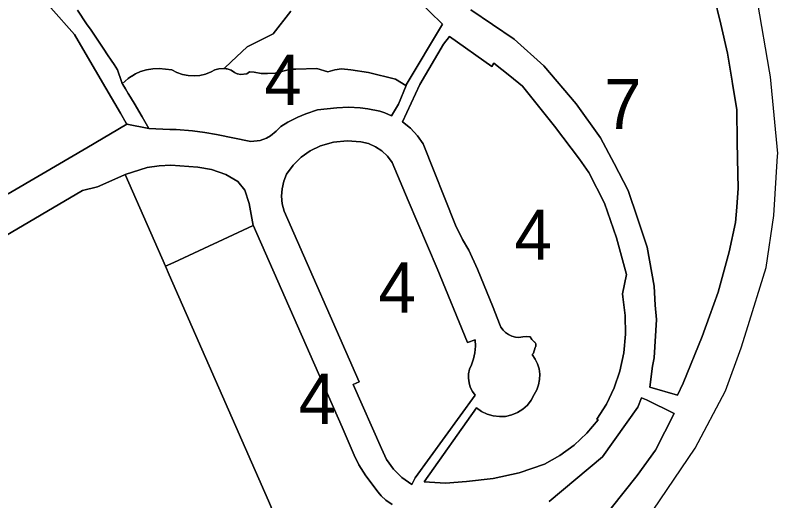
# Model space of a CAD drawing. Extents: x 598968 to 613553, y 4409678 to 4430833.
# Drawn here: x 608822.4 to 609004.5, y 4415419.2 to 4415535.2 of the extents above; entities that cross this region are included whole.
import ezdxf

# ---------------------------------------------------------------- set-up
doc = ezdxf.new("R2010")
doc.units = 0
for name, color, linetype in [('1', 7, 'Continuous'), ('ZONA 4. CASES UNIFAMILIRAS AÏLLADES EN PARCEL.LES', 7, 'Continuous'), ('ZONA 6. EDIFICIS DE PISOS_ AÏLLATS I EN PARCEL.LES', 7, 'Continuous'), ('ZONA 7. CONJUNTS AMB ORDENACIONS ESPECÍFIQUES', 7, 'Continuous')]:
    doc.layers.add(name, color=color, linetype=linetype)

msp = doc.modelspace()

# ---------------------------------------------------------------- linework, layer by layer
at = {"layer": '1'}
for points in [[(608918.1647, 4415539.2196), (608924.3652, 4415533.0938), (608915.6908, 4415518.5682), (608915.6263, 4415518.4527), (608915.7453, 4415518.3839), (608913.8654, 4415513.9839), (608912.1854, 4415511.1839), (608910.6191, 4415511.8561), (608909.4654, 4415512.2538), (608906.5283, 4415512.8254), (608904.7255, 4415513.0837), (608901.967, 4415513.2076), (608899.157, 4415513.083), (608894.5256, 4415512.5835), (608891.7856, 4415511.6635), (608889.8056, 4415510.8735), (608887.4257, 4415509.6635), (608885.8057, 4415508.6034), (608884.6457, 4415507.5034), (608883.3057, 4415506.4034), (608882.3458, 4415505.8234), (608880.8658, 4415505.2834), (608878.6179, 4415505.0099), (608870.4059, 4415506.7432), (608867.6089, 4415507.2046), (608864.726, 4415507.6231), (608860.746, 4415507.903), (608859.276, 4415507.873), (608854.2861, 4415508.1629), (608854.2661, 4415508.113), (608849.0361, 4415509.1528), (608839.4763, 4415503.5526), (608828.7064, 4415497.2324), (608820.6866, 4415492.5224)], [(608888.1656, 4415536.1331), (608883.9257, 4415530.7831), (608877.7057, 4415527.643), (608873.9258, 4415524.063), (608872.3623, 4415522.5658), (608872.7292, 4415522.3971), (608872.9458, 4415522.373), (608873.8958, 4415522.053), (608874.7558, 4415521.5531), (608875.3375, 4415521.2358), (608875.4158, 4415521.1931), (608876.1558, 4415521.0131), (608877.6858, 4415521.1931), (608878.2858, 4415521.6531), (608879.3857, 4415521.5732), (608881.0657, 4415521.3032), (608882.6357, 4415521.2732), (608884.4157, 4415521.3832), (608888.1556, 4415522.2833), (608889.3561, 4415522.3279), (608894.3456, 4415522.5134), (608896.9855, 4415521.6735), (608898.7155, 4415522.1235), (608900.3055, 4415522.3635), (608902.4755, 4415522.1736), (608906.6939, 4415521.4917), (608913.1353, 4415519.8938), (608915.6263, 4415518.4527), (608915.6908, 4415518.5682), (608924.3652, 4415533.0938), (608918.1647, 4415539.2196)], [(608989.225, 4415539.9616), (608990.8644, 4415533.025), (608992.5019, 4415526.1477), (608993.5944, 4415519.4453), (608993.6644, 4415518.7853), (608994.6944, 4415512.7154), (608994.7805, 4415504.8869), (608994.9542, 4415497.3055), (608995.0444, 4415493.9056), (608994.6758, 4415489.3363), (608994.3845, 4415485.7257), (608992.8745, 4415478.7058), (608990.2246, 4415469.0658), (608988.1646, 4415463.3059), (608986.4447, 4415458.5059), (608981.8847, 4415447.286), (608980.5216, 4415444.478), (608973.9248, 4415446.3358), (608974.5524, 4415451.3768), (608974.9848, 4415453.3858), (608975.5148, 4415462.4957), (608975.1848, 4415465.9856), (608974.9448, 4415470.4655), (608973.3147, 4415479.8154), (608971.0046, 4415486.7152), (608968.7748, 4415493.3751), (608965.3861, 4415499.7556), (608962.1148, 4415505.9149), (608956.3248, 4415514.0146), (608948.6349, 4415523.1044), (608941.475, 4415529.4942), (608931.1551, 4415536.5039)], [(608830.8506, 4415536.9663), (608836.4976, 4415530.6131), (608837.9562, 4415528.1323), (608841.4962, 4415522.0125), (608843.9857, 4415517.7723), (608847.4957, 4415511.7823), (608848.8623, 4415509.4496), (608849.0361, 4415509.1528), (608854.2661, 4415508.113), (608854.2861, 4415508.1629), (608852.9691, 4415510.3893), (608852.6272, 4415510.968), (608850.7261, 4415514.1827), (608849.5118, 4415516.2444), (608849.3359, 4415516.5426), (608848.6861, 4415517.6427), (608848.0264, 4415518.6756), (608847.9261, 4415518.8325), (608847.9146, 4415518.8665), (608847.748, 4415519.3573), (608846.7961, 4415522.1627), (608846.3738, 4415522.7924), (608845.97, 4415523.3946), (608845.2669, 4415524.4433), (608844.4159, 4415525.7125), (608843.504, 4415527.0725), (608840.4601, 4415531.6124), (608839.4083, 4415533.1811), (608837.2412, 4415536.4132)], [(608974.7386, 4415417.0121), (608984.7683, 4415431.8221), (608991.998, 4415445.472), (608995.7379, 4415455.7319), (608997.0117, 4415459.8522), (609001.6676, 4415474.9116), (609003.5375, 4415487.3914), (609004.4298, 4415501.6026), (609004.4674, 4415502.201), (609002.7174, 4415520.5104), (609002.4839, 4415521.8623), (608999.6873, 4415538.0499)], [(608753.5675, 4415443.4219), (608838.4463, 4415493.3628), (608841.9763, 4415494.2428), (608846.8762, 4415496.3929), (608848.4587, 4415497.1122), (608848.6362, 4415497.1929), (608853.8965, 4415498.7935), (608856.7032, 4415499.2309), (608859.5372, 4415499.4222), (608865.966, 4415498.9232), (608869.1859, 4415498.3533), (608872.6459, 4415497.1333), (608875.5109, 4415495.4784), (608877.1859, 4415493.4535), (608878.2058, 4415490.2235), (608879.1464, 4415485.0157), (608879.188, 4415485.0353), (608892.7461, 4415454.3591), (608900.421, 4415436.784), (608903.288, 4415430.1156), (608904.4404, 4415427.813), (608906.0613, 4415425.162), (608909.0075, 4415421.2784), (608909.7239, 4415420.3916), (608910.8608, 4415419.3959), (608912.4025, 4415418.3534)], [(608885.0576, 4415413.9588), (608882.8293, 4415419.2443), (608859.1528, 4415473.2184), (608858.2634, 4415475.246), (608848.6362, 4415497.1929), (608848.4587, 4415497.1122), (608846.8762, 4415496.3929), (608841.9763, 4415494.2428), (608838.4463, 4415493.3628), (608753.5675, 4415443.4219), (608761.8975, 4415432.1322), (608770.7774, 4415419.542), (608778.3673, 4415409.2728)], [(608949.8852, 4415419.0658), (608962.605, 4415429.7359), (608971.0249, 4415441.5772), (608971.9137, 4415443.8354), (608973.1549, 4415443.3359), (608979.7248, 4415440.116), (608975.2449, 4415431.3061), (608970.9149, 4415425.2861), (608964.6458, 4415417.489)], [(608964.6458, 4415417.489), (608970.9149, 4415425.2861), (608975.2449, 4415431.3061), (608979.7248, 4415440.116), (608973.1549, 4415443.3359), (608971.9137, 4415443.8354), (608971.0249, 4415441.5772), (608962.605, 4415429.7359), (608949.8852, 4415419.0658)]]:
    msp.add_lwpolyline(points, dxfattribs=at)
for points in [[(608940.4858, 4415520.7248), (608943.475, 4415518.2444), (608951.1499, 4415508.7096), (608957.0799, 4415500.8248), (608959.3149, 4415497.6749), (608963.0948, 4415490.3051), (608965.9398, 4415482.0502), (608968.3648, 4415473.2554), (608967.3549, 4415468.6454), (608967.4649, 4415467.9054), (608968.0311, 4415463.4809), (608968.1011, 4415459.0208), (608967.6739, 4415454.5806), (608966.7549, 4415450.2157), (608965.3636, 4415446.1884), (608963.5363, 4415442.3394), (608961.295, 4415438.7157), (608961.595, 4415438.5957), (608958.8857, 4415435.3743), (608955.8087, 4415432.502), (608952.4088, 4415430.0205), (608948.7352, 4415427.9657), (608942.6992, 4415425.923), (608936.4786, 4415424.5409), (608930.1454, 4415423.8354), (608925.0781, 4415423.4618), (608920.0055, 4415423.7552), (608932.5153, 4415441.4651), (608932.5315, 4415441.4697), (608933.7362, 4415440.5896), (608935.073, 4415439.9269), (608936.5029, 4415439.501), (608937.9844, 4415439.3244), (608939.4744, 4415439.402), (608940.9296, 4415439.7316), (608942.3074, 4415440.3037), (608943.5681, 4415441.1017), (608944.6749, 4415442.1023), (608945.5956, 4415443.2764), (608946.3034, 4415444.5898), (608946.9209, 4415445.7093), (608947.3527, 4415446.9129), (608947.5875, 4415448.1698), (608947.6197, 4415449.448), (608947.4483, 4415450.7151), (608947.0778, 4415451.9388), (608946.5174, 4415453.0881), (608945.7816, 4415454.1337), (608946.1018, 4415454.4537), (608946.5021, 4415455.8536), (608946.5904, 4415455.9766), (608946.6567, 4415456.1127), (608946.6991, 4415456.2581), (608946.7163, 4415456.4085), (608946.7079, 4415456.5596), (608946.6741, 4415456.7072), (608946.616, 4415456.847), (608946.535, 4415456.9749), (608946.4337, 4415457.0874), (608946.3148, 4415457.1812), (608946.1819, 4415457.2535), (608945.7314, 4415457.7909), (608945.3411, 4415458.3735), (608944.4444, 4415458.4667), (608943.5437, 4415458.4264), (608942.6589, 4415458.2534), (608941.797, 4415458.3258), (608940.9606, 4415458.5461), (608940.1748, 4415458.9078), (608939.4635, 4415459.3997), (608938.8479, 4415460.0073), (608938.3466, 4415460.7122), (608937.9748, 4415461.4931), (608936.5231, 4415465.379), (608932.7662, 4415474.5349), (608930.717, 4415479.0845), (608929.1801, 4415481.6436), (608927.5271, 4415485.0825), (608919.7848, 4415504.445), (608918.3953, 4415506.4339), (608916.7323, 4415508.2006), (608914.831, 4415509.7076), (608918.9863, 4415518.6363), (608924.6216, 4415528.2474), (608926.1016, 4415530.1241), (608936.1451, 4415522.9142), (608936.6551, 4415523.7442)], [(608917.8656, 4415424.7051), (608917.0456, 4415423.1151), (608914.7178, 4415424.765), (608912.7032, 4415426.7853), (608911.06, 4415429.1178), (608909.8356, 4415431.6949), (608903.0957, 4415447.0045), (608904.5315, 4415447.6387), (608886.6058, 4415488.3937), (608886.1373, 4415490.1507), (608885.9572, 4415491.9601), (608886.07, 4415493.775), (608886.4731, 4415495.5482), (608887.1557, 4415497.2336), (608888.7183, 4415499.41), (608890.623, 4415501.2942), (608892.8159, 4415502.8332), (608895.2356, 4415503.9837), (608898.3826, 4415504.8684), (608901.6343, 4415505.2034), (608904.8955, 4415504.9788), (608906.6933, 4415504.5392), (608908.3902, 4415503.8004), (608909.9369, 4415502.7841), (608911.2884, 4415501.5197), (608912.4054, 4415500.044), (608916.1954, 4415490.9742), (608923.1554, 4415474.7045), (608930.3853, 4415457.0349), (608932.1839, 4415457.6649), (608932.2632, 4415456.1344), (608932.1378, 4415454.6071), (608931.8099, 4415453.11), (608931.2853, 4415451.67), (608930.8759, 4415450.6523), (608930.6429, 4415449.5803), (608930.5931, 4415448.4845), (608930.7278, 4415447.3958), (608931.0432, 4415446.3453), (608931.5302, 4415445.3624), (608932.1753, 4415444.4751)], [(608879.1464, 4415485.0157), (608878.2058, 4415490.2235), (608877.1859, 4415493.4535), (608875.5109, 4415495.4784), (608872.6459, 4415497.1333), (608869.1859, 4415498.3533), (608865.966, 4415498.9232), (608859.5372, 4415499.4222), (608856.7032, 4415499.2309), (608853.8965, 4415498.7935), (608848.6362, 4415497.1929), (608858.2634, 4415475.246), (608860.2321, 4415476.1128)]]:
    msp.add_lwpolyline(points, close=True, dxfattribs=at)
at = {"layer": 'ZONA 4. CASES UNIFAMILIRAS AÏLLADES EN PARCEL.LES'}
for points in [[(608837.2412, 4415536.4132), (608839.4083, 4415533.1811), (608840.4601, 4415531.6124), (608843.504, 4415527.0725), (608844.4159, 4415525.7125), (608845.2669, 4415524.4433), (608845.97, 4415523.3946), (608846.3738, 4415522.7924), (608846.7961, 4415522.1627), (608847.748, 4415519.3573), (608847.9146, 4415518.8665), (608847.9261, 4415518.8325), (608849.3607, 4415520.1259), (608850.1169, 4415520.6396), (608850.1361, 4415520.6526), (608850.1644, 4415520.6674), (608851.0961, 4415521.2126), (608852.2561, 4415521.7427), (608853.716, 4415522.1827), (608855.226, 4415522.4327), (608856.746, 4415522.4827), (608858.266, 4415522.3328), (608859.716, 4415522.1928), (608860.956, 4415521.5328), (608862.2759, 4415521.0628), (608863.6459, 4415520.7929), (608865.0459, 4415520.7129), (608866.4459, 4415520.8329), (608867.8159, 4415521.1529), (608869.1159, 4415521.663), (608869.9959, 4415522.123), (608870.9558, 4415522.403), (608872.208, 4415522.455), (608872.7292, 4415522.3971), (608872.3623, 4415522.5658), (608873.9258, 4415524.063), (608877.7057, 4415527.643), (608883.9257, 4415530.7831), (608888.1656, 4415536.1331)], [(608912.4025, 4415418.3534), (608910.8608, 4415419.3959), (608909.7239, 4415420.3916), (608909.0075, 4415421.2784), (608906.0613, 4415425.162), (608904.4404, 4415427.813), (608903.288, 4415430.1156), (608900.421, 4415436.784), (608892.7461, 4415454.3591), (608879.188, 4415485.0353), (608879.1464, 4415485.0157), (608860.2321, 4415476.1128), (608858.2634, 4415475.246), (608859.1528, 4415473.2184), (608882.8293, 4415419.2443), (608885.0576, 4415413.9588)]]:
    msp.add_lwpolyline(points, dxfattribs=at)
for points in [[(608926.1016, 4415530.1241), (608924.6216, 4415528.2474), (608918.9863, 4415518.6363), (608914.831, 4415509.7076), (608916.7323, 4415508.2006), (608918.3953, 4415506.4339), (608919.7848, 4415504.445), (608927.5271, 4415485.0825), (608929.1801, 4415481.6436), (608930.717, 4415479.0845), (608932.7662, 4415474.5349), (608936.5231, 4415465.379), (608937.9748, 4415461.4931), (608938.3466, 4415460.7122), (608938.8479, 4415460.0073), (608939.4635, 4415459.3997), (608940.1748, 4415458.9078), (608940.9606, 4415458.5461), (608941.797, 4415458.3258), (608942.6589, 4415458.2534), (608943.5437, 4415458.4264), (608944.4444, 4415458.4667), (608945.3411, 4415458.3735), (608945.7314, 4415457.7909), (608946.1819, 4415457.2535), (608946.3148, 4415457.1812), (608946.4337, 4415457.0874), (608946.535, 4415456.9749), (608946.616, 4415456.847), (608946.6741, 4415456.7072), (608946.7079, 4415456.5596), (608946.7163, 4415456.4085), (608946.6991, 4415456.2581), (608946.6567, 4415456.1127), (608946.5904, 4415455.9766), (608946.5021, 4415455.8536), (608946.1018, 4415454.4537), (608945.7816, 4415454.1337), (608946.5174, 4415453.0881), (608947.0778, 4415451.9388), (608947.4483, 4415450.7151), (608947.6197, 4415449.448), (608947.5875, 4415448.1698), (608947.3527, 4415446.9129), (608946.9209, 4415445.7093), (608946.3034, 4415444.5898), (608945.5956, 4415443.2764), (608944.6749, 4415442.1023), (608943.5681, 4415441.1017), (608942.3074, 4415440.3037), (608940.9296, 4415439.7316), (608939.4744, 4415439.402), (608937.9844, 4415439.3244), (608936.5029, 4415439.501), (608935.073, 4415439.9269), (608933.7362, 4415440.5896), (608932.5315, 4415441.4697), (608932.5153, 4415441.4651), (608920.0055, 4415423.7552), (608925.0781, 4415423.4618), (608930.1454, 4415423.8354), (608936.4786, 4415424.5409), (608942.6992, 4415425.923), (608948.7352, 4415427.9657), (608952.4088, 4415430.0205), (608955.8087, 4415432.502), (608958.8857, 4415435.3743), (608961.595, 4415438.5957), (608961.295, 4415438.7157), (608963.5363, 4415442.3394), (608965.3636, 4415446.1884), (608966.7549, 4415450.2157), (608967.6739, 4415454.5806), (608968.1011, 4415459.0208), (608968.0311, 4415463.4809), (608967.4649, 4415467.9054), (608967.3549, 4415468.6454), (608968.3648, 4415473.2554), (608965.9398, 4415482.0502), (608963.0948, 4415490.3051), (608959.3149, 4415497.6749), (608957.0799, 4415500.8248), (608951.1499, 4415508.7096), (608943.475, 4415518.2444), (608940.4858, 4415520.7248), (608936.6551, 4415523.7442), (608936.1451, 4415522.9142)], [(608915.6263, 4415518.4527), (608913.1353, 4415519.8938), (608906.6939, 4415521.4917), (608902.4755, 4415522.1736), (608900.3055, 4415522.3635), (608898.7155, 4415522.1235), (608896.9855, 4415521.6735), (608894.3456, 4415522.5134), (608889.3561, 4415522.3279), (608888.1556, 4415522.2833), (608884.4157, 4415521.3832), (608882.6357, 4415521.2732), (608881.0657, 4415521.3032), (608879.3857, 4415521.5732), (608878.2858, 4415521.6531), (608877.6858, 4415521.1931), (608876.1558, 4415521.0131), (608875.4158, 4415521.1931), (608875.3375, 4415521.2358), (608874.7558, 4415521.5531), (608873.8958, 4415522.053), (608872.9458, 4415522.373), (608872.7292, 4415522.3971), (608872.208, 4415522.455), (608870.9558, 4415522.403), (608869.9959, 4415522.123), (608869.1159, 4415521.663), (608867.8159, 4415521.1529), (608866.4459, 4415520.8329), (608865.0459, 4415520.7129), (608863.6459, 4415520.7929), (608862.2759, 4415521.0628), (608860.956, 4415521.5328), (608859.716, 4415522.1928), (608858.266, 4415522.3328), (608856.746, 4415522.4827), (608855.226, 4415522.4327), (608853.716, 4415522.1827), (608852.2561, 4415521.7427), (608851.0961, 4415521.2126), (608850.1644, 4415520.6674), (608850.1361, 4415520.6526), (608850.1169, 4415520.6396), (608849.3607, 4415520.1259), (608847.9261, 4415518.8325), (608848.0264, 4415518.6756), (608848.6861, 4415517.6427), (608849.3359, 4415516.5426), (608849.5118, 4415516.2444), (608850.7261, 4415514.1827), (608852.6272, 4415510.968), (608852.9691, 4415510.3893), (608854.2861, 4415508.1629), (608859.276, 4415507.873), (608860.746, 4415507.903), (608864.726, 4415507.6231), (608867.6089, 4415507.2046), (608870.4059, 4415506.7432), (608878.6179, 4415505.0099), (608880.8658, 4415505.2834), (608882.3458, 4415505.8234), (608883.3057, 4415506.4034), (608884.6457, 4415507.5034), (608885.8057, 4415508.6034), (608887.4257, 4415509.6635), (608889.8056, 4415510.8735), (608891.7856, 4415511.6635), (608894.5256, 4415512.5835), (608899.157, 4415513.083), (608901.967, 4415513.2076), (608904.7255, 4415513.0837), (608906.5283, 4415512.8254), (608909.4654, 4415512.2538), (608910.6191, 4415511.8561), (608912.1854, 4415511.1839), (608913.8654, 4415513.9839), (608915.7453, 4415518.3839)], [(608923.1554, 4415474.7045), (608916.1954, 4415490.9742), (608912.4054, 4415500.044), (608911.2884, 4415501.5197), (608909.9369, 4415502.7841), (608908.3902, 4415503.8004), (608906.6933, 4415504.5392), (608904.8955, 4415504.9788), (608901.6343, 4415505.2034), (608898.3826, 4415504.8684), (608895.2356, 4415503.9837), (608892.8159, 4415502.8332), (608890.623, 4415501.2942), (608888.7183, 4415499.41), (608887.1557, 4415497.2336), (608886.4731, 4415495.5482), (608886.07, 4415493.775), (608885.9572, 4415491.9601), (608886.1373, 4415490.1507), (608886.6058, 4415488.3937), (608904.5315, 4415447.6387), (608903.0957, 4415447.0045), (608909.8356, 4415431.6949), (608911.06, 4415429.1178), (608912.7032, 4415426.7853), (608914.7178, 4415424.765), (608917.0456, 4415423.1151), (608917.8656, 4415424.7051), (608932.1753, 4415444.4751), (608931.5302, 4415445.3624), (608931.0432, 4415446.3453), (608930.7278, 4415447.3958), (608930.5931, 4415448.4845), (608930.6429, 4415449.5803), (608930.8759, 4415450.6523), (608931.2853, 4415451.67), (608931.8099, 4415453.11), (608932.1378, 4415454.6071), (608932.2632, 4415456.1344), (608932.1839, 4415457.6649), (608930.3853, 4415457.0349)]]:
    msp.add_lwpolyline(points, close=True, dxfattribs=at)
at = {"layer": 'ZONA 6. EDIFICIS DE PISOS_ AÏLLATS I EN PARCEL.LES'}
msp.add_lwpolyline([(608820.6866, 4415492.5224), (608828.7064, 4415497.2324), (608839.4763, 4415503.5526), (608849.0361, 4415509.1528), (608848.8623, 4415509.4496), (608847.4957, 4415511.7823), (608843.9857, 4415517.7723), (608841.4962, 4415522.0125), (608837.9562, 4415528.1323), (608836.4976, 4415530.6131), (608830.8506, 4415536.9663), (608823.1469, 4415543.9209), (608818.4804, 4415546.0786)], dxfattribs=at)
at = {"layer": 'ZONA 7. CONJUNTS AMB ORDENACIONS ESPECÍFIQUES'}
msp.add_lwpolyline([(608931.1551, 4415536.5039), (608941.475, 4415529.4942), (608948.6349, 4415523.1044), (608956.3248, 4415514.0146), (608962.1148, 4415505.9149), (608965.3861, 4415499.7556), (608968.7748, 4415493.3751), (608971.0046, 4415486.7152), (608973.3147, 4415479.8154), (608974.9448, 4415470.4655), (608975.1848, 4415465.9856), (608975.5148, 4415462.4957), (608974.9848, 4415453.3858), (608974.5524, 4415451.3768), (608973.9248, 4415446.3358), (608980.5216, 4415444.478), (608981.8847, 4415447.286), (608986.4447, 4415458.5059), (608988.1646, 4415463.3059), (608990.2246, 4415469.0658), (608992.8745, 4415478.7058), (608994.3845, 4415485.7257), (608994.6758, 4415489.3363), (608995.0444, 4415493.9056), (608994.9542, 4415497.3055), (608994.7805, 4415504.8869), (608994.6944, 4415512.7154), (608993.6644, 4415518.7853), (608993.5944, 4415519.4453), (608992.5019, 4415526.1477), (608990.8644, 4415533.025), (608989.225, 4415539.9616)], dxfattribs=at)

# ---------------------------------------------------------------- texts
at = {"layer": 'ZONA 4. CASES UNIFAMILIRAS AÏLLADES EN PARCEL.LES'}
for p in [(608881.8357, 4415513.7616), (608941.5979, 4415476.7929), (608909.1102, 4415464.1593), (608890.0345, 4415437.5765)]:
    msp.add_text('4', height=12, dxfattribs=at).set_placement(p)
at = {"layer": 'ZONA 7. CONJUNTS AMB ORDENACIONS ESPECÍFIQUES'}
msp.add_text('7', height=12, dxfattribs=at).set_placement((608963.0047, 4415508.0059))

doc.saveas('drawing.dxf')
